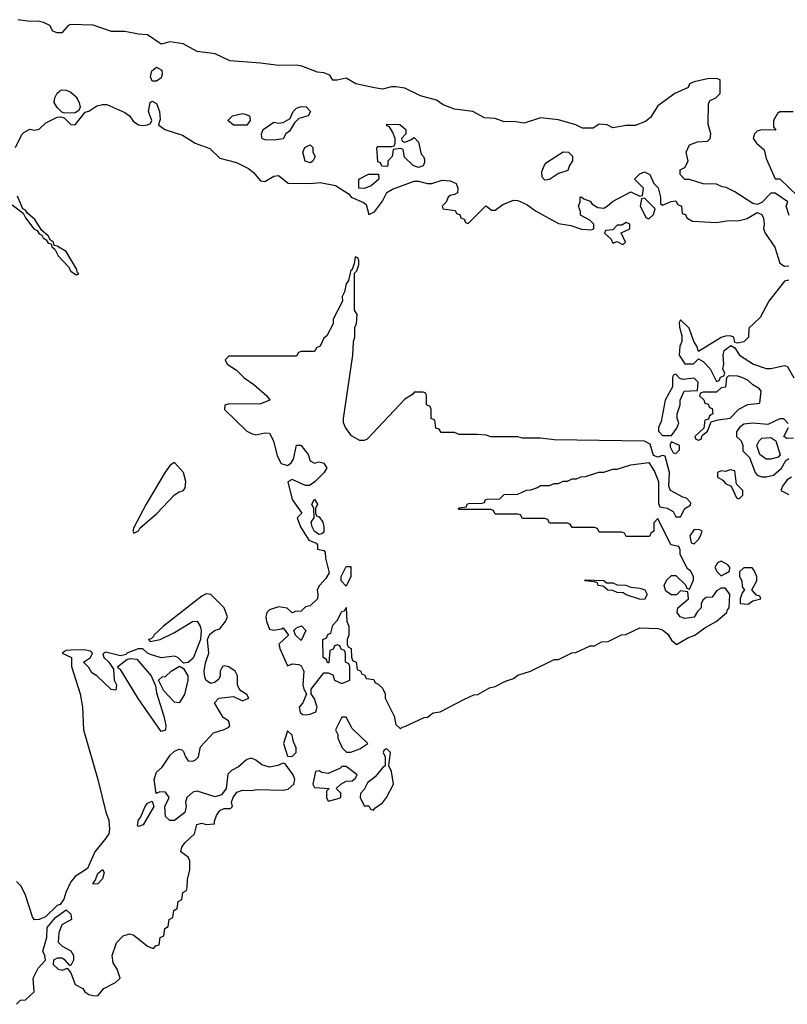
# Model space of a CAD drawing. Header units: inches. Extents: x 2601682 to 2755810, y 449311 to 584050.
# Tile 504 of 505: x 2745004 to 2748403, y 575034 to 579396. Entities that reach past the tile are written whole.
import ezdxf

# ---------------------------------------------------------------- set-up
doc = ezdxf.new("R2010")
doc.units = ezdxf.units.IN
doc.header["$MEASUREMENT"] = 0
doc.layers.add('C7547', color=7, linetype='Continuous')

msp = doc.modelspace()

# ---------------------------------------------------------------- linework, layer by layer
at = {"layer": 'C7547', "color": 2, "elevation": 2}
for points in [[(2748411.6, 578528.4), (2748398, 578570), (2748406, 578590), (2748350, 578628), (2748330, 578628), (2748290, 578586), (2748270, 578578), (2748250, 578582), (2748170, 578634), (2748132.9, 578652.9), (2748115.3, 578655.3), (2748090, 578668), (2748030, 578668.7), (2747970, 578688), (2747950, 578688.7), (2747928, 578710), (2747928.7, 578731.3), (2747950, 578742), (2747964, 578770), (2747955.3, 578810), (2747970, 578842), (2748004.7, 578855.3), (2748050, 578858), (2748062, 578870), (2748064, 578890), (2748052.9, 578932.9), (2748054.6, 579025.4), (2748062, 579038), (2748086, 579050), (2748106, 579070), (2748106, 579130), (2748090, 579135.3), (2748050, 579134), (2747990, 579121.2), (2747970, 579112.7), (2747964.7, 579095.3), (2747904.7, 579070), (2747830, 579015.1), (2747797, 578963), (2747774.6, 578945.4), (2747730, 578928), (2747690, 578928), (2747630, 578918), (2747606, 578930), (2747570, 578933.2), (2747543.6, 578916.4), (2747496.4, 578916.4), (2747466, 578930), (2747390, 578952.7), (2747310, 578961.2), (2747238, 578938), (2747190, 578945.2), (2747150, 578944), (2747110, 578958), (2747061.6, 578961.6), (2747010, 578989.2), (2746930, 578999.3), (2746879.5, 579019.5), (2746850, 579039.5), (2746779.3, 579059.3), (2746710, 579092.3), (2746670, 579099.3), (2746650, 579099.3), (2746610, 579089), (2746574.8, 579094.8), (2746492.7, 579112.7), (2746450, 579137.2), (2746410, 579128), (2746390, 579128.7), (2746378, 579150), (2746350, 579161.2), (2746323.2, 579163.2), (2746254, 579190), (2746230, 579194.7), (2746150, 579193.6), (2746070, 579204.5), (2745934.5, 579214.5), (2745870, 579245.2), (2745790, 579256), (2745728, 579290), (2745670, 579298.4), (2745630, 579288), (2745570, 579329.4), (2745530, 579331.8), (2745470, 579343.7), (2745410, 579344), (2745330, 579371.5), (2745230, 579374.5), (2745218, 579370), (2745190, 579338), (2745170, 579338), (2745150, 579346), (2745138, 579370), (2745110, 579384), (2745086, 579390), (2745050, 579388), (2744996.4, 579396.4)], [(2744985.2, 578830), (2745012.7, 578887.3), (2745022.7, 578897.3), (2745049.2, 578910.8), (2745070, 578907.3), (2745090, 578911), (2745120.1, 578939.9), (2745170, 578964), (2745186, 578966), (2745201, 578961), (2745230, 578932), (2745250, 578931.3), (2745294, 578986), (2745310, 578991.3), (2745345.2, 579014.8), (2745370, 579021), (2745390, 579021), (2745470, 578984.7), (2745490.7, 578970.7), (2745507.1, 578947.1), (2745530, 578931), (2745550, 578927.3), (2745569.3, 578930.7), (2745583.1, 578936.9), (2745589, 578950), (2745574, 578990), (2745582, 579030), (2745590, 579036), (2745610, 579024.7), (2745622.8, 578990), (2745625.4, 578954.6), (2745618, 578930), (2745646, 578910), (2745724.9, 578884.9), (2745781, 578850), (2745845.8, 578825.8), (2745890, 578782.8), (2745963.8, 578763.8), (2746017.2, 578737.2), (2746039.5, 578719.5), (2746070, 578682.8), (2746090, 578679.1), (2746130, 578702.8), (2746150, 578706), (2746192.7, 578672.7), (2746290, 578670.4), (2746334.6, 578674.6), (2746402.5, 578662.5), (2746463.5, 578623.5), (2746472, 578610), (2746526.8, 578586.8), (2746538, 578578), (2746550, 578534), (2746574.6, 578545.4), (2746610, 578592), (2746629.2, 578630.8), (2746654.5, 578645.5), (2746750, 578680.4), (2746770, 578681.6), (2746810, 578670.8), (2746829.1, 578670.9), (2746874.6, 578685.4), (2746910, 578682.8), (2746936, 578670), (2746944.7, 578650), (2746942, 578630), (2746930, 578622), (2746910, 578618), (2746902, 578610), (2746892.7, 578587.3), (2746874, 578570), (2746878, 578558), (2746931.6, 578551.6), (2746938, 578538), (2746952.7, 578532.7), (2746958, 578518), (2746972.7, 578512.7), (2746978, 578498), (2746990, 578494), (2747066, 578570), (2747070, 578572), (2747092.7, 578552.7), (2747110, 578552), (2747142.9, 578577.1), (2747190, 578597.3), (2747210, 578594.8), (2747250, 578577.3), (2747287.3, 578550), (2747390, 578492.7), (2747444.4, 578484.4), (2747492.3, 578467.7), (2747534, 578466), (2747546, 578470), (2747546, 578490), (2747528.4, 578508.4), (2747488, 578530), (2747487.3, 578547.3), (2747478, 578570), (2747486, 578590), (2747486, 578610), (2747490, 578612), (2747502, 578602), (2747530, 578592), (2747539.6, 578579.6), (2747563.6, 578563.6), (2747590, 578562), (2747606, 578570), (2747628.4, 578591.6), (2747710, 578634), (2747750, 578614), (2747762, 578618), (2747766, 578650), (2747726, 578690), (2747750, 578714), (2747770, 578722), (2747794, 578710), (2747812, 578670), (2747830.9, 578650.9), (2747842, 578610), (2747842, 578582), (2747850, 578574), (2747888.4, 578591.6), (2747910, 578594), (2747918, 578578), (2747934, 578570), (2747938, 578538), (2747952.7, 578532.7), (2747958, 578518), (2747983.6, 578503.6), (2748090, 578498), (2748134.6, 578505.4), (2748190, 578506), (2748224.7, 578515.3), (2748270, 578542), (2748290, 578534), (2748296.9, 578516.9), (2748301, 578490), (2748298, 578470), (2748304.7, 578450), (2748348.4, 578388.4), (2748370, 578318), (2748390, 578304.7), (2748410, 578306)], [(2748428.4, 578988.4), (2748370, 578988), (2748359.6, 578980.4), (2748342, 578950), (2748342, 578922), (2748352.7, 578907.3), (2748290, 578908), (2748270, 578902), (2748258, 578890), (2748252, 578870), (2748266, 578850), (2748299.9, 578819.9), (2748310, 578782), (2748350, 578692), (2748370, 578692), (2748450, 578614)], [(2744970, 578576.3), (2745019.8, 578539.8), (2745030, 578518), (2745067.3, 578470), (2745082, 578462), (2745090, 578447.3), (2745102, 578442), (2745107.3, 578430), (2745121, 578421), (2745130, 578406.8), (2745143.6, 578403.6), (2745146.8, 578390), (2745159.1, 578379.1), (2745174, 578350), (2745220.7, 578300.7), (2745230, 578282.8), (2745254, 578266), (2745266, 578270), (2745258, 578278), (2745257.2, 578290), (2745210, 578369), (2745170, 578393.2), (2745156.4, 578396.4), (2745153.2, 578410), (2745140.2, 578420.2), (2745130, 578439), (2745102, 578462), (2745071.3, 578511.3), (2745039, 578539), (2745030, 578553.2), (2745018, 578558), (2744994.2, 578614.1)], [(2748410, 578242), (2748390, 578238), (2748321, 578150), (2748282.5, 578077.5), (2748232, 578030), (2748231, 577990), (2748210.7, 577969.3), (2748183.1, 577963.1), (2748170, 577966), (2748166, 577990), (2748150, 577995.3), (2748130, 577994), (2748110, 577989), (2748010, 577926), (2748002, 577950), (2747988.7, 577970), (2747968, 578030), (2747930, 578066), (2747924.7, 578055.3), (2747925.4, 578034.6), (2747935.3, 577995.3), (2747936, 577970), (2747927.7, 577950), (2747924.9, 577910), (2747950, 577872), (2747988, 577872), (2748010, 577894), (2748030, 577882), (2748062, 577850), (2748090, 577794), (2748102, 577798), (2748107.3, 577812.7), (2748122, 577818), (2748126, 577830), (2748118, 577850), (2748122, 577870), (2748119, 577910), (2748124, 577930), (2748152.7, 577952.7), (2748170, 577942), (2748192, 577910), (2748254, 577870), (2748310, 577851.3), (2748330, 577851.3), (2748390, 577864.7), (2748402, 577862), (2748432, 577810)], [(2748407.3, 577607.3), (2748387.3, 577627.3), (2748370, 577628), (2748316.9, 577603.1), (2748250, 577608.7), (2748210, 577604), (2748191.3, 577590), (2748178, 577570), (2748178, 577550), (2748198, 577530), (2748206, 577510), (2748206.8, 577486.8), (2748236, 577456), (2748261, 577390), (2748270, 577378), (2748290, 577371), (2748310, 577371), (2748341.2, 577378.8), (2748378, 577410), (2748396.4, 577443.6), (2748410, 577452)], [(2748430, 577542), (2748400.4, 577540.4), (2748388, 577550), (2748408, 577590)], [(2748422, 577370), (2748402.8, 577357.2), (2748382, 577330), (2748374, 577310), (2748410, 577292)], [(2744990, 575034), (2745007.3, 575052.7), (2745030, 575054), (2745068, 575090), (2745064, 575150), (2745086.2, 575193.8), (2745118, 575230), (2745115.3, 575250), (2745106, 575270), (2745124, 575330), (2745126.3, 575373.7), (2745162, 575418), (2745210, 575452), (2745230, 575434), (2745234, 575410), (2745190, 575386), (2745178, 575350), (2745174, 575310), (2745191.6, 575291.6), (2745231.1, 575271.1), (2745242, 575250), (2745242, 575230), (2745230, 575206), (2745226, 575206), (2745206, 575230), (2745190, 575238), (2745170, 575238), (2745154, 575230), (2745152, 575210), (2745174, 575190), (2745194, 575186), (2745214, 575194), (2745230, 575174), (2745250, 575122), (2745283.6, 575103.6), (2745292, 575090), (2745310, 575078), (2745327.3, 575072.7), (2745350, 575072), (2745376.5, 575103.5), (2745428.7, 575130), (2745448.7, 575150), (2745436, 575190), (2745418, 575218), (2745413.2, 575250), (2745433.2, 575306.8), (2745462, 575338), (2745490, 575346), (2745510, 575341), (2745570, 575292), (2745590, 575282), (2745598, 575282), (2745607.3, 575292.7), (2745622, 575298), (2745626, 575330), (2745642, 575338), (2745646, 575370), (2745662, 575378), (2745666, 575410), (2745682, 575418), (2745686, 575450), (2745702, 575458), (2745706, 575490), (2745722, 575498), (2745726, 575530), (2745742, 575538), (2745746, 575550), (2745747.3, 575587.3), (2745758, 575630), (2745758, 575670), (2745750, 575686), (2745718, 575710), (2745722, 575730), (2745735.3, 575750), (2745778, 575790), (2745788, 575830), (2745810, 575836), (2745830, 575831), (2745866, 575834), (2745866, 575846), (2745875.3, 575870), (2745890, 575892), (2745910, 575902), (2745938, 575902), (2745946, 575910), (2745942, 575930), (2745949, 575951), (2745965.6, 575974.4), (2745990, 575982.8), (2746030, 575981), (2746053.6, 575986.4), (2746170, 575982.8), (2746192.1, 575987.9), (2746218, 576010), (2746222, 576030), (2746215.3, 576050), (2746179, 576099), (2746170, 576102), (2746147.5, 576092.5), (2746110, 576085.2), (2746075.5, 576095.5), (2746050, 576115.3), (2746030, 576124), (2746010, 576119), (2745973.4, 576086.6), (2745942, 576070), (2745926, 576054), (2745918, 575990), (2745897.3, 575962.7), (2745870, 575953.2), (2745790, 575979), (2745770, 575974), (2745744.7, 575950), (2745738, 575930), (2745741, 575910), (2745735.9, 575884.1), (2745690, 575848.7), (2745668.4, 575848.4), (2745650, 575866), (2745646, 575910), (2745666, 575950), (2745650, 575974), (2745624.7, 575975.3), (2745608.4, 575968.4), (2745599.3, 576030), (2745610, 576062), (2745635.3, 576084.7), (2745670, 576138), (2745690, 576156), (2745710, 576164.7), (2745722, 576162), (2745730, 576154), (2745738, 576130), (2745750, 576112), (2745770, 576111.3), (2745783.1, 576116.9), (2745795.3, 576130), (2745804.7, 576175.3), (2745862.7, 576237.3), (2745910, 576251.3), (2745930, 576262), (2745934, 576270), (2745928, 576290), (2745905.2, 576305.2), (2745866, 576370), (2745886, 576390), (2745950, 576398), (2745990, 576378), (2746018, 576390), (2746010, 576406), (2745983.1, 576423.1), (2745974.6, 576434.6), (2745968, 576450), (2745968, 576490), (2745958, 576510), (2745930, 576528.7), (2745910, 576534), (2745902, 576530), (2745892, 576510), (2745892, 576490), (2745885.4, 576474.6), (2745870, 576462), (2745850, 576455.3), (2745830, 576468), (2745823.2, 576483.2), (2745820.9, 576510), (2745826.3, 576546.3), (2745840.9, 576590), (2745836, 576650), (2745839.3, 576660.7), (2745846.3, 576673.7), (2745870, 576691), (2745890, 576698), (2745915.3, 576730), (2745924, 576750), (2745909, 576790), (2745850, 576849.2), (2745830, 576853.2), (2745810, 576842.7), (2745641, 576710), (2745598, 576670), (2745596.9, 576663.1), (2745586.4, 576653.6), (2745574, 576650), (2745582, 576642), (2745626, 576650), (2745690, 576681), (2745769.4, 576730.6), (2745790, 576731), (2745802.8, 576710), (2745807.3, 576690), (2745804.9, 576650), (2745771.8, 576568.2), (2745750, 576549), (2745730, 576546), (2745704, 576570), (2745690, 576577), (2745630.5, 576569.5), (2745583.3, 576583.3), (2745569.4, 576589.4), (2745548.9, 576608.9), (2745528.7, 576608.7), (2745478, 576590), (2745476, 576584), (2745450, 576577.2), (2745385.4, 576594.6), (2745372.7, 576587.3), (2745376, 576570), (2745398, 576550), (2745419.6, 576519.6), (2745422, 576470), (2745432, 576450), (2745430, 576426), (2745408.9, 576428.9), (2745346, 576490), (2745323.1, 576503.1), (2745310, 576526), (2745286, 576550), (2745318, 576570), (2745326, 576590), (2745318, 576598), (2745290, 576604), (2745230, 576603.7), (2745210, 576601.2), (2745191.3, 576590), (2745234, 576570), (2745234, 576530), (2745271.3, 576410), (2745282, 576350), (2745286, 576250), (2745350.7, 576030), (2745385.4, 575885.4), (2745398, 575850), (2745402, 575810), (2745398, 575790), (2745386, 575770), (2745337.3, 575710), (2745304, 575636), (2745250, 575600.9), (2745230, 575576), (2745208.4, 575530), (2745199.9, 575500.1), (2745183.5, 575476.5), (2745170, 575472.3), (2745118.5, 575421.5), (2745090.8, 575409.2), (2745070, 575408.7), (2745060.9, 575420.9), (2745030, 575518), (2745010, 575558), (2744990, 575578)]]:
    msp.add_lwpolyline(points, dxfattribs=at)
for points in [[(2745610, 579123.7), (2745590, 579124), (2745583.7, 579143.7), (2745589.5, 579170.5), (2745610, 579186.8), (2745632.8, 579172.8), (2745635.5, 579155.5), (2745630, 579139)], [(2745202, 578982), (2745190, 578986), (2745170, 579008), (2745157.2, 579030), (2745159.3, 579050), (2745170, 579071.3), (2745180.2, 579079.8), (2745190, 579086), (2745210, 579084), (2745230, 579074.8), (2745254.4, 579054.4), (2745267.7, 579030), (2745271.6, 579008.4), (2745266.4, 578993.6), (2745250, 578984)], [(2745950, 578928.7), (2745926, 578950), (2745946, 578970), (2745990, 578981), (2746002, 578978), (2746022, 578970), (2746023.6, 578963.6), (2746024.7, 578950), (2746010, 578929)], [(2746130, 578862), (2746090, 578864), (2746078, 578870), (2746076.4, 578876.4), (2746075.3, 578890), (2746082, 578910), (2746130, 578942), (2746150, 578938), (2746170, 578941), (2746202, 578958), (2746215.3, 578990), (2746230, 579004.7), (2746250, 579011.3), (2746272, 579010), (2746291, 578990), (2746282, 578970), (2746240.7, 578959.3), (2746221, 578939), (2746198, 578902), (2746182, 578890), (2746170, 578868)], [(2746710, 578854), (2746736.4, 578863.6), (2746750, 578874), (2746770, 578854), (2746781, 578801), (2746792, 578790), (2746796.9, 578776.9), (2746796.9, 578763.1), (2746790, 578748.7), (2746770, 578742), (2746746, 578750), (2746707.3, 578787.3), (2746702, 578822), (2746690, 578826), (2746658, 578822), (2746654, 578790), (2746634, 578770), (2746634, 578750), (2746630, 578746), (2746607.3, 578747.3), (2746602, 578762), (2746590, 578766), (2746586, 578830), (2746590, 578834), (2746650, 578834), (2746662, 578838), (2746666, 578850), (2746666, 578870), (2746656.4, 578896.4), (2746642, 578922), (2746630, 578926), (2746630, 578934), (2746688, 578932), (2746714, 578910), (2746714, 578890), (2746694, 578870), (2746698, 578858)], [(2746290, 578762), (2746268.7, 578770), (2746258, 578810), (2746266, 578830), (2746290, 578842), (2746302, 578830), (2746302, 578810), (2746312, 578790), (2746302, 578770)], [(2747330, 578686), (2747318, 578698), (2747316.4, 578723.6), (2747328, 578752), (2747336.4, 578763.6), (2747410, 578811.3), (2747434, 578810), (2747451.6, 578791.6), (2747451.6, 578771.6), (2747438, 578750), (2747431.3, 578728.7), (2747390, 578715.3), (2747350, 578688)], [(2746530, 578648), (2746506, 578650), (2746506, 578690), (2746548.4, 578711.6), (2746592.7, 578712.7), (2746594, 578690), (2746559.8, 578660.2)], [(2747770, 578606), (2747758, 578602), (2747752, 578570), (2747778, 578518), (2747790, 578514), (2747810, 578534), (2747818, 578558)], [(2747690, 578498), (2747670, 578486), (2747650, 578486), (2747630, 578466), (2747598, 578462), (2747594, 578450), (2747623.6, 578423.6), (2747630, 578406.8), (2747650, 578414), (2747670, 578402), (2747678, 578402), (2747686, 578410), (2747667.3, 578452.7), (2747706, 578470), (2747706, 578490)], [(2746490, 578346), (2746484.7, 578315.3), (2746474, 578286), (2746470, 578286), (2746459.6, 578240.4), (2746450, 578226), (2746442, 578190), (2746432, 578170), (2746434, 578150), (2746392, 578070), (2746391.6, 578048.4), (2746363.6, 577996.4), (2746350, 577986), (2746334, 577950), (2746318, 577942), (2746310, 577926), (2746250, 577926), (2746238, 577922), (2746230, 577906), (2745930, 577906), (2745914, 577890), (2745922, 577870), (2745964, 577844), (2745998, 577810), (2746040.7, 577780.7), (2746098, 577730), (2746112, 577710), (2746070, 577695.1), (2745927.1, 577692.9), (2745912, 577688), (2745911.3, 577670), (2746010, 577574), (2746030, 577562.8), (2746050, 577557.3), (2746090, 577566), (2746110, 577564.7), (2746127.3, 577530), (2746144, 577464), (2746162, 577430), (2746190, 577421), (2746206.3, 577433.7), (2746216, 577450), (2746229.2, 577510.8), (2746248.4, 577511.6), (2746281, 577470), (2746290, 577442), (2746310, 577432), (2746330, 577438), (2746350, 577431.3), (2746364.7, 577410), (2746351.1, 577388.9), (2746310.7, 577349.3), (2746287.1, 577332.9), (2746270, 577332.3), (2746210, 577359), (2746191.3, 577348.7), (2746210.4, 577270.4), (2746254, 577210), (2746232, 577190), (2746246.8, 577150), (2746284.7, 577090), (2746316.9, 577076.9), (2746322, 577070), (2746322, 577050), (2746350, 577044.7), (2746356.8, 577036.8), (2746358.8, 577010), (2746374.8, 576945.2), (2746359.8, 576920.2), (2746331, 576890), (2746321, 576870), (2746324.7, 576850), (2746322, 576830), (2746290, 576799), (2746270, 576795.3), (2746250, 576775.3), (2746225.4, 576774.6), (2746210, 576768), (2746189.1, 576789.1), (2746150, 576795.1), (2746110, 576781.2), (2746098.8, 576770), (2746093.4, 576750), (2746096.3, 576730), (2746110, 576696), (2746130, 576691), (2746163.1, 576696.9), (2746170, 576702), (2746194, 576670), (2746152, 576630), (2746156, 576610), (2746190, 576534), (2746210, 576542), (2746239.6, 576539.6), (2746250, 576534), (2746262, 576510), (2746258, 576450), (2746262, 576430), (2746274, 576410), (2746258, 576370), (2746242, 576350), (2746246.4, 576326.4), (2746258, 576318), (2746270, 576316), (2746290, 576318.8), (2746315.3, 576330), (2746321.2, 576350), (2746310, 576388), (2746295.3, 576410), (2746295.3, 576430), (2746350, 576502), (2746370, 576502), (2746390, 576494), (2746398, 576470), (2746430, 576456), (2746466, 576470), (2746466, 576530), (2746462, 576542), (2746446, 576550), (2746446, 576590), (2746442, 576602), (2746427.3, 576607.3), (2746422, 576622), (2746410, 576626), (2746398, 576622), (2746392.7, 576607.3), (2746378, 576602), (2746372.7, 576547.3), (2746367.3, 576547.3), (2746362, 576562), (2746348, 576570), (2746346, 576650), (2746362, 576658), (2746370, 576674), (2746382, 576678), (2746390, 576714), (2746410, 576734), (2746430, 576774), (2746442, 576778), (2746450, 576792), (2746452, 576730), (2746462, 576710), (2746462, 576670), (2746454, 576650), (2746454, 576630), (2746458, 576618), (2746472, 576610), (2746472.7, 576572.7), (2746478, 576558), (2746494, 576550), (2746498, 576518), (2746514, 576510), (2746518, 576498), (2746532.7, 576492.7), (2746538, 576478), (2746572.7, 576472.7), (2746578, 576458), (2746590, 576454), (2746610, 576434), (2746622, 576410), (2746622, 576390), (2746662, 576310), (2746670, 576274), (2746690, 576254), (2746698, 576262), (2746710, 576264.7), (2746795.3, 576304.7), (2746810, 576306), (2746835.3, 576324.7), (2746866, 576330), (2746970, 576384.7), (2747015.3, 576404.7), (2747032.9, 576407.1), (2747084, 576436), (2747110, 576442), (2747154.6, 576465.4), (2747190, 576478), (2747210, 576492), (2747266, 576510), (2747370, 576562), (2747390, 576562), (2747448.4, 576591.6), (2747467.3, 576592.7), (2747530, 576622), (2747550, 576622), (2747580.4, 576639.6), (2747610, 576642), (2747668.4, 576671.6), (2747687.3, 576672.7), (2747750, 576702), (2747830, 576699.1), (2747850, 576693.4), (2747873.8, 576673.8), (2747890, 576647.3), (2747912.5, 576627.5), (2747962.5, 576657.5), (2747994, 576670), (2748037.5, 576702.5), (2748088.7, 576730), (2748135.3, 576770), (2748138, 576782), (2748146, 576790), (2748148, 576850), (2748130, 576878), (2748110, 576878), (2748090, 576866), (2748070, 576838), (2748043.6, 576836.4), (2748030, 576826), (2748022, 576810), (2748022, 576790), (2748005.4, 576774.6), (2747990.9, 576749.1), (2747950, 576744), (2747928.7, 576750), (2747915.3, 576770), (2747918, 576790), (2747966, 576830), (2747962, 576862), (2747930, 576866), (2747912, 576848), (2747890, 576848), (2747864.7, 576864.7), (2747858, 576890), (2747870, 576914), (2747890, 576934), (2747910, 576934), (2747952.7, 576892.7), (2747958, 576878), (2747970, 576874), (2747987.3, 576912.7), (2747988, 576930), (2747974.6, 576954.6), (2747962, 576962), (2747948.4, 576988.4), (2747928.9, 577028.9), (2747928, 577048), (2747922, 577062), (2747888, 577070), (2747830, 577186), (2747812.7, 577167.3), (2747812, 577130), (2747798, 577122), (2747792.7, 577107.3), (2747690, 577106), (2747682, 577122), (2747670, 577126), (2747570, 577126), (2747562, 577142), (2747550, 577146), (2747450, 577146), (2747442, 577162), (2747430, 577166), (2747350, 577166), (2747342, 577182), (2747330, 577186), (2747230, 577186), (2747222, 577202), (2747210, 577206), (2747110, 577206), (2747102, 577222), (2747090, 577226), (2746950, 577226), (2746946, 577230), (2746950, 577234), (2746982, 577238), (2746986, 577250), (2746992.7, 577252.7), (2747050, 577254), (2747062, 577258), (2747066, 577270), (2747072.7, 577272.7), (2747130, 577274), (2747150, 577292), (2747210, 577294), (2747248.4, 577311.6), (2747267.3, 577312.7), (2747296.4, 577323.6), (2747310, 577332), (2747350, 577332), (2747370, 577342), (2747390, 577342), (2747410, 577352), (2747430, 577352), (2747450, 577362), (2747470, 577362), (2747488.9, 577371.1), (2747510, 577372), (2747568.9, 577391.1), (2747590, 577391.3), (2747630, 577404.7), (2747650, 577404.7), (2747710, 577424.7), (2747790, 577434), (2747814.4, 577394.4), (2747832, 577350), (2747832.7, 577252.7), (2747838, 577238), (2747871.6, 577231.6), (2747896.9, 577216.9), (2747910, 577194), (2747930, 577194), (2747948.7, 577231.3), (2747974.6, 577245.4), (2747976.4, 577256.4), (2747956.4, 577276.4), (2747940.4, 577280.4), (2747886, 577310), (2747878, 577330), (2747882, 577390), (2747862, 577462), (2747850, 577466), (2747830, 577458), (2747810, 577466), (2747795.3, 577515.3), (2747770, 577528.7), (2747370, 577535.3), (2747310, 577542), (2747230, 577542), (2747210, 577548), (2747090, 577548.7), (2747070, 577555.3), (2747030, 577558), (2746950, 577558), (2746930, 577568), (2746870, 577568), (2746862, 577582), (2746847.3, 577587.3), (2746842, 577622), (2746826, 577630), (2746826, 577670), (2746822, 577682), (2746806, 577690), (2746806, 577730), (2746802, 577742), (2746790, 577746), (2746750, 577746), (2746743.6, 577736.4), (2746710, 577715.3), (2746542, 577538), (2746530, 577532.7), (2746510, 577532.3), (2746473.3, 577553.3), (2746446, 577590), (2746438, 577610), (2746437.2, 577630), (2746479, 577910), (2746482, 577970), (2746488, 577990), (2746488, 578032), (2746495.3, 578050), (2746498, 578090), (2746486, 578110), (2746486, 578274), (2746496.4, 578283.6), (2746506, 578310), (2746506, 578330), (2746502, 578342)], [(2747910, 577826), (2747898, 577822), (2747894, 577810), (2747894, 577770), (2747862, 577710), (2747844, 577616), (2747832, 577590), (2747832.7, 577572.7), (2747850, 577554), (2747890, 577554), (2747913.6, 577586.4), (2747922, 577610), (2747915.3, 577630), (2747915.3, 577650), (2747928.7, 577690), (2747928.9, 577711.1), (2747946, 577750), (2748006, 577754), (2748008, 577790), (2747990, 577808), (2747942, 577802), (2747927.3, 577807.3)], [(2748142, 577818), (2748134, 577810), (2748130, 577768), (2748110, 577766), (2748090, 577746), (2748030, 577746), (2748018, 577742), (2748014, 577730), (2748032.7, 577712.7), (2748038, 577698), (2748052.7, 577692.7), (2748058, 577678), (2748070, 577674), (2748074, 577650), (2748058, 577642), (2748054, 577626), (2748038, 577622), (2748034, 577586), (2747994, 577550), (2747998, 577538), (2748010, 577534), (2748022, 577538), (2748026, 577554), (2748050, 577574), (2748066, 577614), (2748096.4, 577623.6), (2748150, 577631.3), (2748188.7, 577671.3), (2748228.4, 577691.6), (2748282, 577698), (2748288, 577750), (2748280.4, 577760.4), (2748250, 577778), (2748230, 577798), (2748206, 577810), (2748183.6, 577816.4)], [(2748330, 577449), (2748309.2, 577449.2), (2748282, 577470), (2748268, 577510), (2748278, 577530), (2748290, 577542), (2748330, 577544.7), (2748352, 577530), (2748372, 577468), (2748362, 577458)], [(2747890, 577526), (2747883.6, 577516.4), (2747883.6, 577503.6), (2747898, 577478), (2747910, 577474), (2747926, 577490), (2747926, 577510)], [(2745690, 577434), (2745670, 577422), (2745648.3, 577391.7), (2745564, 577250), (2745510, 577146), (2745504.7, 577130), (2745510, 577122), (2745530, 577132), (2745536.5, 577143.5), (2745611.4, 577208.6), (2745690, 577290.7), (2745710, 577304.9), (2745729.4, 577310.6), (2745737, 577323), (2745739.5, 577350), (2745729.6, 577389.6)], [(2748150, 577402), (2748130, 577395.3), (2748110, 577398), (2748094, 577390), (2748094, 577370), (2748116.9, 577356.9), (2748130, 577342), (2748154, 577330), (2748178, 577278), (2748190, 577274), (2748206, 577290), (2748206, 577310), (2748178, 577338), (2748170, 577398)], [(2746330, 577115.3), (2746308.9, 577128.9), (2746299, 577150), (2746295.3, 577170), (2746308, 577190), (2746306, 577230), (2746298, 577250), (2746310, 577272), (2746322, 577250), (2746314, 577230), (2746314, 577210), (2746318, 577198), (2746330, 577194), (2746346, 577170), (2746351.1, 577148.9), (2746350, 577126), (2746342, 577118)], [(2747990, 577138), (2747972, 577110), (2747978, 577078), (2747990, 577074), (2748010, 577094), (2748018, 577110), (2748026, 577130), (2748016.4, 577136.4)], [(2746450, 576886), (2746428, 576910), (2746428, 576930), (2746450, 576974), (2746470, 576974), (2746471, 576930)], [(2748110, 576998), (2748094, 576990), (2748082, 576970), (2748092, 576950), (2748110, 576932), (2748130, 576942), (2748147.3, 576952.7), (2748148, 576970), (2748140.4, 576980.4)], [(2748210, 576968), (2748192, 576950), (2748192, 576930), (2748202, 576910), (2748203.6, 576883.6), (2748214, 576870), (2748203.6, 576856.4), (2748194, 576830), (2748194, 576810), (2748230, 576806.8), (2748250, 576822), (2748286, 576830), (2748282, 576842), (2748267.3, 576847.3), (2748246, 576870), (2748268, 576910), (2748268, 576930), (2748256.4, 576956.4), (2748247.3, 576967.3)], [(2747602, 576902), (2747630, 576902), (2747650, 576892), (2747688.4, 576891.6), (2747710, 576882), (2747750, 576878), (2747772, 576870), (2747782, 576850), (2747770, 576828), (2747748.9, 576828.9), (2747690, 576848), (2747676.4, 576856.4), (2747650, 576858), (2747630, 576868), (2747608.9, 576868.9), (2747587.3, 576887.3), (2747566, 576890), (2747562, 576902), (2747550, 576906), (2747506, 576910), (2747510, 576914), (2747590, 576912)], [(2746250, 576646), (2746226, 576670), (2746218, 576690), (2746230, 576702), (2746251.3, 576711.3), (2746271.3, 576690)], [(2745630, 576242), (2745529.3, 576389.3), (2745450, 576518), (2745442, 576522), (2745438, 576530), (2745479, 576561), (2745493.6, 576566.4), (2745522.8, 576562.8), (2745586, 576490), (2745604.7, 576444.7), (2745610, 576414), (2745642.8, 576310), (2745650.8, 576270), (2745650, 576248)], [(2745710, 576369.2), (2745690, 576373.2), (2745661.5, 576401.5), (2745642.7, 576422.7), (2745618, 576470), (2745635.3, 576484.7), (2745650, 576486), (2745674, 576510), (2745711.6, 576531.6), (2745730, 576522), (2745748, 576490), (2745748, 576470), (2745733.7, 576406.3)], [(2746450, 576306), (2746430, 576306), (2746402, 576250), (2746412, 576230), (2746412.7, 576212.7), (2746432, 576170), (2746451.6, 576151.6), (2746470, 576151.3), (2746510, 576166), (2746546, 576190), (2746476.4, 576256.4)], [(2746190, 576246), (2746172, 576190), (2746190, 576134), (2746210, 576132), (2746228, 576150), (2746228.7, 576170), (2746216.5, 576196.5), (2746210, 576226)], [(2746630, 576166), (2746618, 576162), (2746614, 576150), (2746622, 576130), (2746622, 576090), (2746610, 576082), (2746578, 576042), (2746544.7, 576015.3), (2746530, 575986), (2746512.7, 575967.3), (2746512, 575950), (2746530, 575914), (2746550, 575914), (2746558, 575898), (2746570, 575894), (2746576.4, 575903.6), (2746610, 575926), (2746628.7, 575950), (2746659, 576010), (2746650, 576066), (2746638, 576090), (2746646, 576150)], [(2746450, 576088), (2746430, 576088), (2746421, 576079), (2746370, 576057.2), (2746341.2, 576061.2), (2746330, 576068), (2746314, 576066), (2746302, 576010), (2746310, 575994), (2746374, 575990), (2746362, 575978), (2746362, 575950), (2746370, 575934), (2746410, 575944.7), (2746426, 575950), (2746426, 575970), (2746406, 575990), (2746426, 576010), (2746450, 576022), (2746476.4, 576023.6), (2746490, 576034), (2746498, 576050)], [(2745530, 575822), (2745526, 575826), (2745530, 575851.3), (2745538.6, 575861.4), (2745559, 575910), (2745570, 575924.7), (2745590, 575934), (2745598, 575910), (2745550, 575828.7)], [(2745330, 575566), (2745328.7, 575570), (2745338, 575582), (2745350, 575614), (2745371.3, 575631.3), (2745378, 575618), (2745371.3, 575590), (2745350, 575568)]]:
    msp.add_lwpolyline(points, close=True, dxfattribs=at)

doc.saveas('drawing.dxf')
